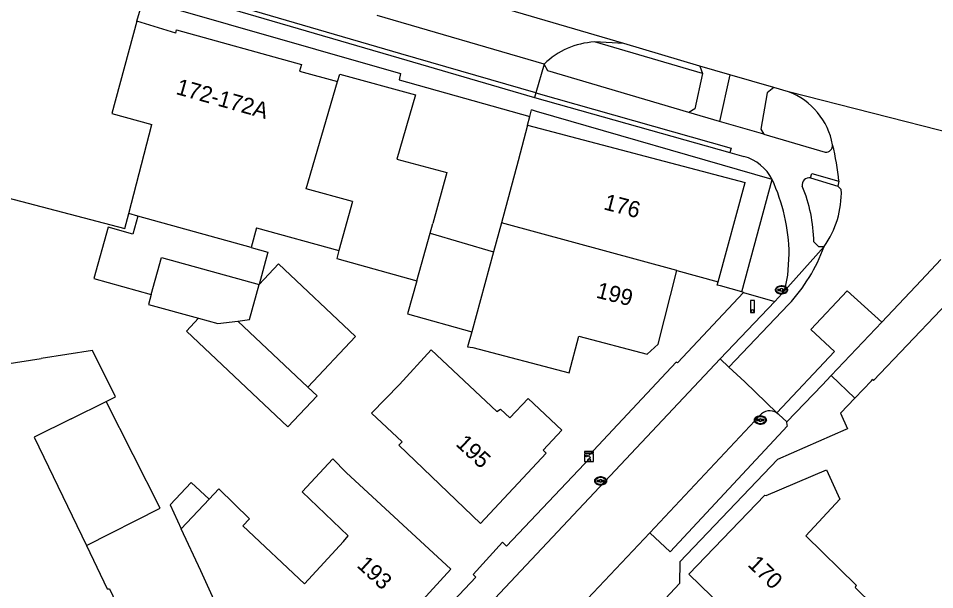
# Model space of a CAD drawing. Extents: x 194485 to 197793, y 468269 to 470822.
# Drawn here: x 195783.9 to 195851.8, y 469683 to 469725.3 of the extents above; entities that cross this region are included whole.
import ezdxf

# ---------------------------------------------------------------- set-up
doc = ezdxf.new("R2010")
doc.units = 0
for name, color, linetype in [('BGT grensvlak gebouwinstallatie plus 1', 7, 'Continuous'), ('BGT grensvlak onbegroeid terreindeel', 7, 'Continuous'), ('BGT grensvlak pand op maaiveld', 7, 'Continuous'), ('BGT grensvlak pand op maaiveld LR', 7, 'Continuous'), ('BGT grensvlak vegetatieobject', 7, 'Continuous'), ('BGT grensvlak wegdeel', 7, 'Continuous'), ('BGT puntobject kast CAI-kast', 7, 'Continuous'), ('BGT puntobject paal lichtmast', 7, 'Continuous'), ('BGT puntobject put kolk', 7, 'Continuous'), ('BGT tekst huisnummerreeks', 7, 'Continuous')]:
    doc.layers.add(name, color=color, linetype=linetype)

msp = doc.modelspace()

# ---------------------------------------------------------------- linework, layer by layer
at = {"layer": 'BGT grensvlak gebouwinstallatie plus 1'}
for p, q in [((195814.425, 469709.432), (195819.118, 469708.04)), ((195794.451, 469689.086), (195790.44, 469696.979)), ((195788.974, 469686.303), (195794.451, 469689.086))]:
    msp.add_line(p, q, dxfattribs=at)
for points in [[(195792.782, 469710.703), (195792.412, 469709.365), (195790.585, 469709.871), (195789.535, 469706.075), (195793.779, 469704.901)], [(195801.171, 469708.382), (195802.413, 469708.038), (195801.761, 469705.625)], [(195813.438, 469705.902), (195812.76, 469703.461), (195817.514, 469702.131)], [(195798.058, 469689.741), (195796.735, 469690.984), (195795.179, 469689.33), (195796.003, 469687.555)]]:
    msp.add_lwpolyline(points, dxfattribs=at)
at = {"layer": 'BGT grensvlak onbegroeid terreindeel'}
msp.add_line((195792.71, 469725.125), (195793.174, 469726.735), dxfattribs=at)
msp.add_lwpolyline([(195782.58, 469712.198), (195791.822, 469709.786), (195792.11, 469710.889)], dxfattribs=at)
at = {"layer": 'BGT grensvlak pand op maaiveld'}
for p, q in [((195795.594, 469724.244), (195792.71, 469725.125)), ((195804.763, 469721.431), (195807.571, 469720.658)), ((195792.11, 469710.889), (195793.827, 469717.468)), ((195821.642, 469717.432), (195837.766, 469713.192)), ((195835.752, 469705.84), (195837.766, 469713.192)), ((195792.782, 469710.703), (195792.11, 469710.889)), ((195801.171, 469708.382), (195792.782, 469710.703)), ((195814.425, 469709.432), (195814.629, 469710.161)), ((195819.706, 469710.204), (195819.118, 469708.04)), ((195801.568, 469709.823), (195801.171, 469708.382)), ((195801.568, 469709.823), (195807.674, 469708.142)), ((195813.438, 469705.902), (195814.425, 469709.432)), ((195807.674, 469708.142), (195807.511, 469707.559)), ((195807.511, 469707.559), (195813.438, 469705.902)), ((195819.118, 469708.04), (195817.514, 469702.131)), ((195832.697, 469706.676), (195835.752, 469705.84)), ((195787.841, 469695.688), (195790.44, 469696.979)), ((195796.003, 469687.555), (195798.058, 469689.741)), ((195797.446, 469684.446), (195796.003, 469687.555))]:
    msp.add_line(p, q, dxfattribs=at)
for points in [[(195792.71, 469725.125), (195790.862, 469718.3), (195793.827, 469717.468)], [(195795.594, 469724.244), (195795.657, 469724.484), (195804.896, 469721.913), (195804.763, 469721.431)], [(195807.571, 469720.658), (195807.733, 469721.217), (195813.358, 469719.685), (195811.977, 469714.907), (195815.68, 469713.92), (195814.629, 469710.161)], [(195821.642, 469717.432), (195820.952, 469714.792), (195819.706, 469710.204)], [(195793.779, 469704.901), (195794.532, 469707.625), (195801.761, 469705.625)], [(195805.373, 469698.042), (195808.901, 469701.794), (195803.2, 469707.155), (195801.761, 469705.625)], [(195817.514, 469702.131), (195817.209, 469701.009), (195817.591, 469700.971), (195824.73, 469699.085), (195825.439, 469701.812), (195830.491, 469700.47), (195831.317, 469701.21), (195832.697, 469706.676)], [(195793.779, 469704.901), (195793.572, 469704.155), (195797.282, 469703.129)], [(195797.282, 469703.129), (195796.383, 469702.172), (195803.902, 469695.101), (195806.06, 469697.396), (195805.373, 469698.042)], [(195790.44, 469696.979), (195791.14, 469697.327), (195789.438, 469700.752), (195785.622, 469700.155)], [(195812.162, 469698.237), (195814.512, 469700.788), (195819.365, 469696.236), (195819.632, 469696.415), (195820.332, 469695.767), (195821.692, 469697.182), (195824.188, 469694.843), (195822.79, 469693.376), (195823.019, 469693.135), (195818.166, 469687.943), (195812.116, 469693.741), (195812.355, 469693.997)], [(195774.975, 469695.816), (195773.755, 469698.353), (195774.518, 469698.418), (195785.622, 469700.155)], [(195812.162, 469698.237), (195810.095, 469696.105), (195812.355, 469693.997)], [(195787.841, 469695.688), (195785.12, 469694.321), (195788.974, 469686.303)], [(195808.028, 469686.615), (195808.37, 469687.03), (195804.95, 469690.283), (195807.23, 469692.719), (195808.213, 469691.71)], [(195833.576, 469684.186), (195839.218, 469690.028), (195839.319, 469690.015), (195843.782, 469691.908), (195844.765, 469689.744), (195842.262, 469687.027), (195845.968, 469683.378), (195845.904, 469683.2), (195848.579, 469680.593), (195848.236, 469680.198), (195849.102, 469679.397), (195844.451, 469674.601), (195843.573, 469675.466), (195843.204, 469675.083), (195840.504, 469677.677), (195840.352, 469677.613), (195833.576, 469684.186)], [(195808.213, 469691.71), (195815.956, 469684.552), (195811.218, 469679.382)], [(195798.058, 469689.741), (195798.782, 469690.511), (195801.044, 469688.285), (195800.572, 469687.775)], [(195800.572, 469687.775), (195805.131, 469683.478), (195808.028, 469686.615)], [(195788.974, 469686.303), (195790.515, 469683.097), (195790.68, 469683.097), (195793.728, 469676.735), (195795.05, 469677.386), (195796.861, 469673.658), (195795.577, 469673.057), (195797.094, 469669.85), (195789.288, 469666.042), (195786.497, 469671.847)], [(195803.634, 469671.106), (195803.543, 469671.007), (195797.446, 469684.446)]]:
    msp.add_lwpolyline(points, dxfattribs=at)
at = {"layer": 'BGT grensvlak pand op maaiveld LR'}
for p, q in [((195808.69, 469711.775), (195807.674, 469708.142)), ((195832.697, 469706.676), (195819.706, 469710.204)), ((195805.373, 469698.042), (195800.183, 469702.922))]:
    msp.add_line(p, q, dxfattribs=at)
for points in [[(195808.69, 469711.775), (195805.263, 469712.706), (195807.571, 469720.658)], [(195800.183, 469702.922), (195801.043, 469703.031), (195801.761, 469705.625)], [(195797.282, 469703.129), (195798.703, 469702.736), (195800.183, 469702.922)]]:
    msp.add_lwpolyline(points, dxfattribs=at)
at = {"layer": 'BGT grensvlak vegetatieobject'}
msp.add_line((195834.588, 469721.256), (195826.602, 469723.589), dxfattribs=at)
at = {"layer": 'BGT grensvlak wegdeel'}
for p, q in [((195828.781, 469723.477), (195811.387, 469728.574)), ((195828.781, 469723.477), (195811.387, 469728.574)), ((195793.174, 469726.735), (195812.235, 469721.245)), ((195822.873, 469721.953), (195810.502, 469725.552)), ((195828.781, 469723.477), (195826.602, 469723.589)), ((195834.409, 469721.808), (195828.781, 469723.477)), ((195834.409, 469721.808), (195828.781, 469723.477)), ((195822.873, 469721.953), (195822.25, 469719.812)), ((195836.614, 469721.165), (195834.409, 469721.808)), ((195836.614, 469721.165), (195834.409, 469721.808)), ((195834.409, 469721.808), (195834.588, 469721.256)), ((195836.614, 469721.165), (195835.871, 469717.707)), ((195839.875, 469720.213), (195836.614, 469721.165)), ((195839.875, 469720.213), (195836.614, 469721.165)), ((195822.25, 469719.812), (195822.154, 469719.485)), ((195840.978, 469719.904), (195839.875, 469720.213)), ((195840.978, 469719.904), (195839.875, 469720.213)), ((195863.996, 469714.003), (195840.978, 469719.904)), ((195863.996, 469714.003), (195840.978, 469719.904)), ((195822.154, 469719.485), (195836.636, 469715.407)), ((195821.809, 469718.072), (195821.937, 469718.56)), ((195822.317, 469718.45), (195821.937, 469718.56)), ((195839.758, 469713.407), (195822.317, 469718.45)), ((195835.871, 469717.707), (195833.584, 469718.359)), ((195821.642, 469717.432), (195821.809, 469718.072)), ((195839.151, 469716.772), (195835.871, 469717.707)), ((195839.151, 469716.772), (195843.686, 469715.42)), ((195836.636, 469715.407), (195837.665, 469715.117)), ((195842.6, 469713.518), (195842.699, 469713.859)), ((195842.6, 469713.518), (195844.624, 469712.917)), ((195842.699, 469713.859), (195844.704, 469713.275)), ((195837.512, 469705.086), (195839.758, 469713.407)), ((195844.704, 469713.275), (195844.624, 469712.917)), ((195844.878, 469712.667), (195844.624, 469712.917)), ((195843.178, 469708.444), (195842.841, 469708.783)), ((195843.608, 469708.44), (195840.487, 469704.961)), ((195843.178, 469708.444), (195843.608, 469708.44)), ((195850.793, 469705.927), (195852.25, 469707.485)), ((195847.868, 469702.853), (195850.793, 469705.927)), ((195837.647, 469705.049), (195837.512, 469705.086)), ((195837.647, 469705.049), (195839.952, 469704.371)), ((195839.952, 469704.371), (195840.487, 469704.961)), ((195839.952, 469704.371), (195835.911, 469700.128)), ((195840.967, 469704.143), (195836.562, 469699.507)), ((195844.132, 469698.889), (195847.868, 469702.853)), ((195835.911, 469700.128), (195836.562, 469699.507)), ((195844.132, 469698.889), (195845.869, 469697.209)), ((195845.869, 469697.209), (195847.122, 469698.506)), ((195830.704, 469687.257), (195838.845, 469695.926)), ((195840.115, 469696.137), (195840.213, 469696.057)), ((195820.685, 469676.674), (195830.704, 469687.257))]:
    msp.add_line(p, q, dxfattribs=at)
for points in [[(195822.25, 469719.812), (195812.268, 469722.718), (195714.432, 469751.23), (195663.583, 469765.975)], [(195663.491, 469765.658), (195708.188, 469752.704), (195763.463, 469736.612), (195812.109, 469722.41), (195822.154, 469719.485)], [(195833.584, 469718.359), (195823.143, 469721.449), (195822.873, 469721.953)], [(195812.235, 469721.245), (195812.138, 469720.777), (195821.809, 469718.072)], [(195834.588, 469721.256), (195834.024, 469718.632), (195833.584, 469718.359)], [(195822.25, 469719.812), (195836.728, 469715.735), (195836.636, 469715.407)], [(195839.875, 469720.213), (195839.377, 469719.826), (195838.929, 469717.144), (195839.151, 469716.772)], [(195847.122, 469698.506), (195847.223, 469698.634), (195847.265, 469698.532), (195852.25, 469703.753), (195856.098, 469707.733), (195857.455, 469708.068), (195858.297, 469708.046), (195875.297, 469703.16)], [(195840.487, 469704.961), (195840.73, 469705.341), (195840.922, 469706.319), (195841.025, 469707.878)], [(195837.512, 469705.086), (195835.923, 469705.523), (195835.683, 469705.589), (195835.752, 469705.84)], [(195837.647, 469705.049), (195832.739, 469699.844), (195832.653, 469699.879), (195826.149, 469692.957), (195826.296, 469692.814), (195820.094, 469686.264), (195819.793, 469686.553), (195817.612, 469684.168), (195817.804, 469683.975), (195812.433, 469678.269)], [(195847.868, 469702.853), (195845.314, 469705.17), (195842.62, 469702.312), (195844.37, 469700.661), (195840.115, 469696.137)], [(195802.409, 469664.783), (195805.271, 469667.609), (195812.994, 469675.784), (195835.911, 469700.128)], [(195836.562, 469699.507), (195837.738, 469698.416), (195840.115, 469696.137)], [(195840.839, 469695.478), (195843.463, 469698.179), (195844.132, 469698.889)], [(195845.869, 469697.209), (195844.826, 469696.117), (195845.337, 469694.95), (195845.204, 469694.903), (195840.149, 469692.685), (195832.915, 469685.101), (195832.888, 469683.505), (195829.8, 469680.19)], [(195840.839, 469695.478), (195840.254, 469696.021), (195840.213, 469696.057)], [(195830.704, 469687.257), (195832.196, 469685.837), (195840.882, 469695.163), (195840.861, 469695.213), (195840.839, 469695.478)]]:
    msp.add_lwpolyline(points, dxfattribs=at)
for centre, radius, start, end in [((195826.947, 469717.734), 5.866, 93.37684, 133.99954), ((195839.124, 469715.057), 5.19, 10.19359, 69.06956), ((195843.711, 469715.941), 0.522, 267.22579, 3.71091), ((195827.792, 469711.71), 16.984, 5.28756, 14.54434), ((195836.749, 469711.86), 3.383, 27.2078, 74.29393), ((195842.487, 469713.016), 0.515, 77.3063, 192.41398), ((195827.071, 469707.59), 13.957, 1.18264, 24.63095), ((195831.861, 469708.65), 10.981, 0.69247, 22.79747), ((195837.923, 469712.452), 6.958, 324.78586, 1.7684), ((195831.393, 469712.987), 13.034, 317.2685, 339.58049), ((195839.599, 469695.314), 0.971, 57.91898, 140.94713)]:
    msp.add_arc(centre, radius, start, end, dxfattribs=at)
at = {"layer": 'BGT puntobject kast CAI-kast'}
msp.add_lwpolyline([(195826.539, 469693.276), (195825.863, 469693.276), (195825.863, 469693.175), (195826.539, 469693.175)], close=True, dxfattribs=at)
msp.add_lwpolyline([(195826.201, 469692.528), (195826.539, 469692.528), (195826.539, 469693.102), (195825.863, 469693.102), (195825.863, 469692.528), (195826.201, 469692.528)], dxfattribs=at)
for centre, radius in [((195826.005, 469692.933), 0.0607), ((195826.201, 469692.628), 0.1)]:
    msp.add_circle(centre, radius, dxfattribs=at)
for start, end in [(0, 180), (180, 0)]:
    msp.add_arc((195826.201, 469692.628), 0.1, start, end, dxfattribs=at)
at = {"layer": 'BGT puntobject paal lichtmast'}
for points in [[(195838.46, 469704.461), (195838.16, 469704.461), (195838.16, 469703.561), (195838.31, 469703.561)], [(195838.31, 469703.561), (195838.46, 469703.561), (195838.46, 469704.461)]]:
    msp.add_lwpolyline(points, dxfattribs=at)
for start, end in [(0, 180), (0, 180), (180, 0), (180, 270), (270, 0)]:
    msp.add_arc((195838.31, 469703.661), 0.1, start, end, dxfattribs=at)
at = {"layer": 'BGT puntobject put kolk'}
for p, q in [((195840.358, 469705.27), (195840.201, 469705.27)), ((195840.201, 469705.196), (195840.358, 469705.196)), ((195840.701, 469705.27), (195840.544, 469705.27)), ((195840.544, 469705.196), (195840.701, 469705.196)), ((195838.792, 469695.634), (195838.635, 469695.634)), ((195838.635, 469695.56), (195838.792, 469695.56)), ((195839.135, 469695.634), (195838.978, 469695.634)), ((195838.978, 469695.56), (195839.135, 469695.56)), ((195826.965, 469691.128), (195826.808, 469691.128)), ((195827.308, 469691.128), (195827.151, 469691.128)), ((195826.808, 469691.054), (195826.965, 469691.054)), ((195827.151, 469691.054), (195827.308, 469691.054))]:
    msp.add_line(p, q, dxfattribs=at)
for centre, radius, start, end in [((195840.201, 469705.233), 0.0375, 90, 270), ((195840.451, 469705.233), 0.1, 0, 180), ((195840.451, 469705.233), 0.1, 157.97569, 180), ((195840.451, 469705.233), 0.1, 180, 202.02431), ((195840.451, 469705.233), 0.1, 180, 0), ((195840.451, 469705.233), 0.1, 0, 22.02431), ((195840.451, 469705.233), 0.1, 337.97569, 0), ((195840.701, 469705.233), 0.0375, 270, 90), ((195838.635, 469695.597), 0.0375, 90, 270), ((195838.885, 469695.597), 0.1, 0, 180), ((195838.885, 469695.597), 0.1, 157.97569, 180), ((195838.885, 469695.597), 0.1, 180, 202.02431), ((195838.885, 469695.597), 0.1, 180, 0), ((195838.885, 469695.597), 0.1, 0, 22.02431), ((195838.885, 469695.597), 0.1, 337.97569, 0), ((195839.135, 469695.597), 0.0375, 270, 90), ((195826.808, 469691.091), 0.0375, 90, 270), ((195827.058, 469691.091), 0.1, 0, 180), ((195827.058, 469691.091), 0.1, 157.97569, 180), ((195827.058, 469691.091), 0.1, 180, 202.02431), ((195827.058, 469691.091), 0.1, 180, 0), ((195827.058, 469691.091), 0.1, 0, 22.02431), ((195827.058, 469691.091), 0.1, 337.97569, 0), ((195827.308, 469691.091), 0.0375, 270, 90)]:
    msp.add_arc(centre, radius, start, end, dxfattribs=at)
for centre in [(195840.451, 469705.233), (195838.885, 469695.597), (195827.058, 469691.091)]:
    msp.add_ellipse(centre, major_axis=(0.392, 0), ratio=0.689655, dxfattribs=at)
for points in [[(195840.893, 469705.233), (195840.893, 469705.276), (195840.881, 469705.32), (195840.815, 469705.434), (195840.734, 469705.491), (195840.542, 469705.556), (195840.432, 469705.562), (195840.229, 469705.521), (195840.138, 469705.474), (195840.035, 469705.357), (195840.01, 469705.297), (195840.008, 469705.175), (195840.032, 469705.114), (195840.116, 469705.015), (195840.175, 469704.976), (195840.354, 469704.908), (195840.488, 469704.901), (195840.721, 469704.963), (195840.821, 469705.032), (195840.884, 469705.157), (195840.893, 469705.195), (195840.893, 469705.233)], [(195839.327, 469695.597), (195839.327, 469695.64), (195839.315, 469695.684), (195839.249, 469695.798), (195839.168, 469695.855), (195838.976, 469695.92), (195838.866, 469695.926), (195838.663, 469695.885), (195838.572, 469695.838), (195838.469, 469695.721), (195838.444, 469695.661), (195838.442, 469695.539), (195838.466, 469695.478), (195838.55, 469695.379), (195838.609, 469695.34), (195838.788, 469695.272), (195838.922, 469695.265), (195839.155, 469695.327), (195839.255, 469695.396), (195839.318, 469695.521), (195839.327, 469695.559), (195839.327, 469695.597)], [(195827.5, 469691.091), (195827.5, 469691.134), (195827.488, 469691.178), (195827.422, 469691.292), (195827.341, 469691.349), (195827.149, 469691.414), (195827.039, 469691.42), (195826.836, 469691.379), (195826.745, 469691.332), (195826.642, 469691.215), (195826.617, 469691.155), (195826.615, 469691.033), (195826.639, 469690.972), (195826.723, 469690.873), (195826.782, 469690.834), (195826.961, 469690.766), (195827.095, 469690.759), (195827.328, 469690.821), (195827.428, 469690.89), (195827.491, 469691.015), (195827.5, 469691.053), (195827.5, 469691.091)]]:
    msp.add_open_spline(points, degree=3, dxfattribs=at)

# ---------------------------------------------------------------- texts
at = {"layer": 'BGT tekst huisnummerreeks'}
for s, rotation, p in [('172-172A', 344.4, (195795.541, 469719.745)), ('176', 345.3, (195827.219, 469711.209)), ('199', 345.8, (195826.662, 469704.674)), ('195', 316.9, (195816.264, 469693.764)), ('193', 317.2, (195808.94, 469684.774)), ('170', 316, (195837.881, 469684.84))]:
    msp.add_text(s, height=1.2, rotation=rotation, dxfattribs=at).set_placement(p)

doc.saveas('drawing.dxf')
